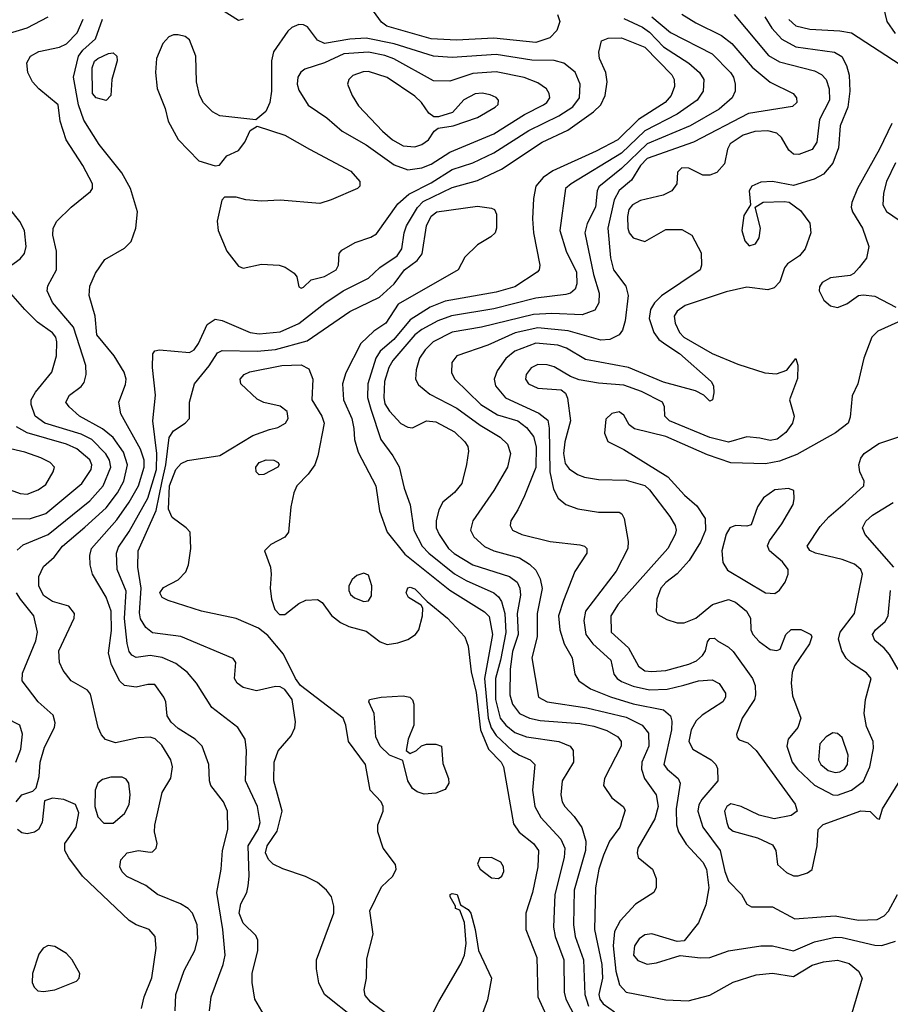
# Model space of a CAD drawing. Extents: x 1173029 to 1307123, y 522559 to 678521.
# Tile 455 of 623: x 1201903 to 1205652, y 638023 to 642262. Entities that reach past the tile are written whole.
import ezdxf

# ---------------------------------------------------------------- set-up
doc = ezdxf.new("R2010")
doc.units = 0

msp = doc.modelspace()

# ---------------------------------------------------------------- linework, layer by layer
at = {"layer": '0CON10XD'}
for points in [[(1205672, 642465), (1205628, 642375), (1205622.8, 642315), (1205637.5, 642255), (1205673.1, 642203.1)], [(1202865, 642263.8), (1202845, 642258.8), (1202755.7, 642315)], [(1204125, 642164), (1203945, 642183), (1203784, 642174), (1203675, 642179.4), (1203483.9, 642233.9), (1203460.9, 642250.9), (1203415.7, 642315)], [(1204755, 642285.9), (1204815, 642248.4), (1204925, 642194.1), (1204969.1, 642159.1), (1205057.2, 642057.2), (1205135, 641993.8), (1205234, 641945), (1205248.5, 641925), (1205248.9, 641905), (1205231.2, 641888.8), (1205041.8, 641858.2), (1204805, 641735.2), (1204605, 641664), (1204575.9, 641635), (1204538.2, 641571.8), (1204484, 641526), (1204463.4, 641486.6), (1204436.2, 641365), (1204447.2, 641237.2), (1204460.3, 641185), (1204513.1, 641115), (1204524, 641075), (1204510.9, 640965), (1204498.2, 640925), (1204484.1, 640905.9), (1204445, 640885.3), (1204405, 640881.9), (1204265, 640922.4), (1204135, 640935.1), (1204036.6, 640913.4), (1203918.7, 640861.3), (1203785, 640814.3), (1203764.5, 640785.5), (1203762, 640742), (1203776.7, 640715), (1203889.4, 640605), (1203961.2, 640561.2), (1204048.5, 640535), (1204085, 640505.9), (1204115, 640467.3), (1204126.7, 640423.3), (1204125, 640334.3), (1204077.5, 640212.5), (1204048.3, 640151.7), (1204017.5, 640105), (1204014.5, 640085), (1204025, 640064.5), (1204065, 640045.4), (1204187.5, 640015), (1204315, 640001.8), (1204335.3, 639995.3), (1204345.7, 639985), (1204345.6, 639965), (1204293.3, 639886.7), (1204245, 639761.9), (1204224, 639696), (1204228.4, 639635), (1204247.2, 639575), (1204281.8, 639515), (1204293.5, 639445), (1204310.5, 639415), (1204360.7, 639380.7), (1204446.6, 639346.6), (1204545, 639317.2), (1204675, 639291.4), (1204706.2, 639265), (1204711.7, 639241.7), (1204709.8, 639205), (1204677.1, 639055), (1204691.2, 639035), (1204738.2, 638995), (1204747.7, 638975), (1204729.3, 638865), (1204731.6, 638795), (1204739.7, 638765), (1204773.1, 638713.1), (1204845, 638635.4), (1204860.8, 638605), (1204871.2, 638525), (1204858.1, 638451.9), (1204826.6, 638373.4), (1204765, 638296.7), (1204735, 638293.3), (1204625, 638326.4), (1204595, 638322.5), (1204570, 638305), (1204550.9, 638275), (1204546.7, 638235), (1204565, 638211.5), (1204605, 638196.2), (1204645, 638201.5), (1204747, 638233), (1204835, 638222.9), (1204875, 638224.4), (1204955, 638252.5), (1205094.7, 638275.3), (1205145, 638275.3), (1205235, 638252.9), (1205325, 638291.2), (1205415, 638311.4), (1205445, 638310.2), (1205585, 638277.3), (1205615, 638275.4), (1205674.6, 638295.4)], [(1204980.4, 642285), (1205127.9, 642107.9), (1205175, 642080.7), (1205325, 642042.6), (1205356, 642026), (1205375.4, 642005), (1205389.4, 641965), (1205390, 641915), (1205347, 641833), (1205336.3, 641735), (1205315, 641703.1), (1205258.6, 641681.4), (1205235, 641683.1), (1205215, 641700.4), (1205183.2, 641755), (1205164.1, 641774.1), (1205125, 641783.9), (1205068.7, 641781.3), (1205017.9, 641765), (1204962.8, 641727.2), (1204951.1, 641705), (1204938.7, 641641.3), (1204905.2, 641604.8), (1204875, 641592.1), (1204845, 641592.7), (1204785, 641622.2), (1204755, 641624.4), (1204735.7, 641605), (1204732.9, 641555), (1204711.4, 641525), (1204673.6, 641506.4), (1204575.9, 641484.1), (1204542.1, 641465), (1204526.7, 641445), (1204520.3, 641415), (1204521.5, 641365), (1204526.9, 641345), (1204545, 641322.5), (1204595, 641306.9), (1204685, 641358.5), (1204755, 641358.5), (1204798.1, 641335), (1204837.8, 641257.8), (1204838.9, 641205), (1204833.1, 641185), (1204666.6, 641073.4), (1204636.6, 641043.4), (1204620, 641015), (1204613.8, 640975), (1204634.2, 640915), (1204654.7, 640885), (1204685, 640863.5), (1204744.1, 640825), (1204881.4, 640705), (1204891.4, 640685), (1204892, 640655), (1204886.2, 640625), (1204875, 640620), (1204848.8, 640645), (1204813.5, 640663.5), (1204675, 640700.9), (1204524.1, 640764.1), (1204339.1, 640799.1), (1204257.3, 640847.3), (1204220.9, 640860.9), (1204125, 640869.6), (1204034.7, 640835), (1203997, 640803), (1203959, 640751), (1203946.6, 640715), (1203952.2, 640685), (1203994.4, 640634.4), (1204138.1, 640568.1), (1204177.2, 640537.2), (1204183.6, 640503.6), (1204185.7, 640315.7), (1204201.4, 640241.4), (1204221.8, 640201.8), (1204254.7, 640174.7), (1204306.5, 640156.5), (1204395, 640141.3), (1204485, 640142.5), (1204496, 640135), (1204505.6, 640115), (1204523.1, 640015), (1204522.2, 639985), (1204471.7, 639888.3), (1204339.7, 639715), (1204331.8, 639675), (1204340.5, 639615), (1204371.8, 639575), (1204448.2, 639505), (1204462.1, 639445), (1204476.2, 639425), (1204495, 639412.3), (1204545, 639392.4), (1204615, 639377.1), (1204690.8, 639379.2), (1204762.7, 639397.3), (1204826.7, 639415), (1204885, 639419.6), (1204915, 639404.3), (1204942, 639362), (1204942.7, 639345), (1204930.5, 639325), (1204841.8, 639268.2), (1204816.8, 639243.2), (1204795, 639204.2), (1204784.7, 639155), (1204801.8, 639121.8), (1204880.9, 639075), (1204901.2, 639055), (1204908.3, 639038.3), (1204908.8, 638985), (1204840.3, 638905), (1204828.1, 638881.9), (1204823.2, 638855), (1204844.2, 638785), (1204920, 638685), (1204939, 638595), (1204955, 638553.6), (1205011.4, 638495), (1205035, 638453.8), (1205055, 638442), (1205145, 638442.2), (1205241.2, 638391.2), (1205355, 638400), (1205415, 638404.2), (1205515, 638385.7), (1205595, 638388.4), (1205625, 638404.1), (1205645, 638424.5), (1205682.9, 638495)], [(1204218.9, 642285), (1204228.8, 642255), (1204216.5, 642215), (1204186, 642184), (1204125, 642164)], [(1201725, 642164.6), (1201935, 642226.5), (1202025.7, 642274.3)], [(1202573.3, 637995), (1202576, 638065), (1202611.2, 638168.8), (1202656.8, 638255), (1202670.4, 638305), (1202667.3, 638365), (1202647.3, 638415), (1202628.9, 638435), (1202595.7, 638455.7), (1202496, 638495), (1202446, 638535), (1202365, 638573.8), (1202345, 638592.9), (1202334.5, 638615), (1202338.6, 638645), (1202365.5, 638674.5), (1202415, 638685.6), (1202465, 638677.5), (1202475, 638679.2), (1202491.4, 638695), (1202494.4, 638715), (1202483.5, 638765), (1202484.5, 638794.5), (1202517.3, 638935), (1202553.4, 638996.6), (1202561.4, 639045), (1202554.3, 639075), (1202515, 639138.2), (1202485.9, 639165.9), (1202465, 639173.5), (1202415, 639170.6), (1202315, 639148.7), (1202272.4, 639162.4), (1202255, 639183.5), (1202240.9, 639215), (1202208.1, 639358.1), (1202195, 639375.6), (1202125, 639415.8), (1202090.7, 639460.7), (1202074.6, 639495), (1202071.8, 639545), (1202137.1, 639685), (1202138.6, 639705), (1202115, 639737.1), (1202045, 639757.1), (1202005, 639782.7), (1201984.8, 639824.8), (1201985.3, 639865), (1202005, 639908.5), (1202051.4, 639948.6), (1202087.1, 639995), (1202182.9, 640077.1), (1202275, 640160.7), (1202323.6, 640225), (1202352.1, 640275), (1202368, 640345), (1202350.2, 640400.2), (1202305, 640463.8), (1202260.1, 640500.1), (1202160.6, 640555), (1202115.6, 640595), (1202101.5, 640615), (1202117.5, 640645), (1202167.2, 640682.8), (1202180.1, 640699.9), (1202190, 640735), (1202187.2, 640772.8), (1202135, 640937.7), (1202044.6, 641045), (1202020.9, 641095), (1202024.1, 641115.9), (1202061.9, 641185), (1202062.1, 641265), (1202045.5, 641335), (1202047.5, 641365), (1202063.3, 641395), (1202125.3, 641454.7), (1202207.4, 641522.6), (1202216.4, 641535), (1202217.1, 641555), (1202174.6, 641635), (1202103.1, 641745), (1202076.9, 641825), (1202069.4, 641895), (1201985.5, 641965), (1201958.2, 641995), (1201937.8, 642035), (1201933.2, 642076.8), (1201950, 642105), (1201985, 642124.6), (1202075, 642143.6), (1202105, 642157.9), (1202150, 642205), (1202176.4, 642265)], [(1202720.9, 637995), (1202727.3, 638055), (1202779.7, 638195), (1202788.6, 638235), (1202778.1, 638345), (1202752.5, 638505), (1202770, 638605), (1202776.7, 638685), (1202799.1, 638775), (1202797.9, 638855), (1202780.8, 638895), (1202726.2, 638965), (1202720, 638985), (1202717.3, 639055), (1202688.5, 639135), (1202659.4, 639165), (1202585, 639210.8), (1202555, 639237.8), (1202538.2, 639265), (1202532.9, 639325), (1202524.4, 639345), (1202485, 639399.2), (1202455, 639399.5), (1202405, 639387.8), (1202355, 639396.2), (1202334.8, 639414.8), (1202298.8, 639485), (1202285.3, 639535), (1202297.9, 639632.1), (1202297.2, 639715), (1202275.2, 639775.2), (1202216.4, 639875), (1202205.9, 639915), (1202204.7, 639955.3), (1202212.9, 639985), (1202321.5, 640108.5), (1202375.1, 640184.9), (1202414.8, 640255), (1202439.7, 640335), (1202438.8, 640365), (1202422.9, 640412.9), (1202338.8, 640565), (1202330.4, 640615), (1202358.8, 640691.2), (1202361.3, 640715), (1202353.2, 640745), (1202309.6, 640815), (1202235.4, 640905), (1202227.5, 640985), (1202202.5, 641075), (1202205.5, 641114.5), (1202229.7, 641170.3), (1202270.3, 641229.7), (1202355, 641278), (1202383.2, 641306.8), (1202403.5, 641365), (1202410, 641435), (1202379.6, 641535), (1202342.8, 641602.8), (1202245.3, 641725), (1202178.8, 641828.8), (1202155.9, 641895.9), (1202134.4, 642015), (1202155.7, 642105), (1202175, 642131.6), (1202230.2, 642179.8), (1202259, 642265)], [(1203115, 641106.7), (1203125, 641111.2), (1203158.1, 641141.9), (1203215, 641156.2), (1203265.8, 641185), (1203275.6, 641205), (1203278.6, 641255), (1203290, 641270), (1203347.5, 641302.5), (1203414.8, 641325.2), (1203439.8, 641340.2), (1203531, 641469), (1203578.6, 641511.4), (1203675, 641559), (1203765, 641617.5), (1203855, 641646.4), (1203945, 641688.5), (1204095, 641784.4), (1204225, 641848.1), (1204285, 641886.6), (1204313.2, 641925), (1204315.9, 641985), (1204295, 642035.5), (1204245.7, 642075), (1204205, 642086.4), (1204108.2, 642088.2), (1203955, 642111.7), (1203765, 642099.4), (1203685, 642105.6), (1203515, 642157.7), (1203395, 642182.2), (1203325, 642178.6), (1203215, 642158.9), (1203185, 642173.7), (1203141.9, 642231.9), (1203125, 642240.2), (1203105, 642240.7), (1203075, 642228.4), (1203057.2, 642212.8), (1202996.6, 642123.4), (1202987.3, 642085), (1202987.4, 641955), (1202980.5, 641905), (1202963.6, 641866.4), (1202919.7, 641830.3), (1202765, 641848.6), (1202734, 641865), (1202694.5, 641904.5), (1202676.7, 641936.7), (1202664.5, 641994.5), (1202661.2, 642105), (1202634.3, 642175), (1202615, 642190), (1202585, 642196.9), (1202565, 642196.8), (1202545, 642188.2), (1202520.2, 642159.8), (1202491.8, 642095), (1202487.9, 642035), (1202495.4, 641965.4), (1202529.4, 641879.4), (1202542.2, 641825), (1202585, 641746.2), (1202675, 641654.2), (1202745, 641633.3), (1202763.6, 641636.4), (1202794.4, 641675.6), (1202845, 641699.2), (1202871.9, 641735), (1202895.8, 641785), (1202925, 641804.2), (1203045, 641764.7), (1203151.5, 641705), (1203329.4, 641609.4), (1203368, 641565), (1203368, 641545), (1203358, 641535), (1203245, 641486.2), (1203195, 641470.9), (1203025, 641485.3), (1202945, 641481.1), (1202876.8, 641486.8), (1202835, 641498), (1202785, 641497.5), (1202773.8, 641485), (1202753.3, 641395), (1202758.1, 641355), (1202795.4, 641265), (1202845, 641200.6), (1202865, 641192.5), (1202945, 641208.9), (1203020, 641205), (1203046, 641196), (1203085, 641171.2), (1203096.2, 641155), (1203105, 641112.5), (1203115, 641106.7)], [(1204505, 642267.9), (1204585, 642229.7), (1204615, 642207.8), (1204675, 642145.9), (1204784.5, 642074.5), (1204830.4, 642035), (1204848.7, 642005), (1204846.1, 641955), (1204820.8, 641915), (1204734.4, 641855.6), (1204595, 641783.6), (1204495, 641687.3), (1204277.3, 641555), (1204253.8, 641535), (1204228.8, 641355), (1204256.2, 641265), (1204300.3, 641175), (1204302.3, 641125), (1204295, 641101.9), (1204274.7, 641085.3), (1204255, 641078.8), (1204125, 641063.7), (1203945, 641017.1), (1203762.9, 640987.1), (1203704.4, 640965.6), (1203635, 640928.3), (1203605, 640904.8), (1203509.4, 640795), (1203492.4, 640765), (1203473.7, 640705), (1203470.6, 640635), (1203475, 640608.9), (1203495, 640576.4), (1203545, 640523.6), (1203575, 640507.3), (1203594.5, 640505.5), (1203655, 640534.6), (1203695, 640531.2), (1203775, 640487.3), (1203820.5, 640445), (1203832.5, 640425), (1203835.6, 640405), (1203827, 640347), (1203806.7, 640265), (1203775, 640226.7), (1203725.4, 640184.6), (1203708.5, 640151.5), (1203696, 640105), (1203697.1, 640075), (1203708.8, 640045), (1203750.3, 639985), (1203774, 639964), (1203855, 639915.7), (1204012.9, 639865), (1204045, 639840.9), (1204057.1, 639815), (1204060.2, 639785), (1204044.8, 639705), (1204049.5, 639615), (1204025, 639541.5), (1204015.2, 639465.2), (1204013.8, 639355), (1204024.8, 639315), (1204054.8, 639274.8), (1204098.6, 639255), (1204145, 639244.4), (1204315, 639231.9), (1204375, 639220), (1204431.6, 639201.6), (1204478.8, 639175), (1204492.5, 639155), (1204493.3, 639135), (1204422.1, 638995), (1204416.5, 638965), (1204452.3, 638912.3), (1204501.2, 638875), (1204510.7, 638859.3), (1204487.1, 638785), (1204443.6, 638725), (1204417.6, 638665), (1204397.6, 638605), (1204383.2, 638525), (1204378.9, 638345), (1204409.7, 638195), (1204413.1, 638135), (1204397, 638065), (1204401.3, 638045), (1204415, 638025.3), (1204465, 637989.8)], [(1204625, 642274.1), (1204705, 642206.6), (1204885.3, 642115), (1204963.4, 642035), (1204976.5, 642015), (1204984.7, 641985), (1204984.6, 641955), (1204971.8, 641925), (1204915, 641877.4), (1204790.8, 641805), (1204605, 641727.3), (1204495, 641621.9), (1204397.2, 641542.8), (1204389.2, 641525), (1204383.2, 641455), (1204347.1, 641385), (1204336.6, 641345), (1204373.5, 641165), (1204398.4, 641085), (1204396.9, 641043.1), (1204379.1, 641010.9), (1204325, 640991), (1204195, 640996.5), (1204115, 640993.3), (1203891.5, 640938.5), (1203765, 640916.6), (1203683.3, 640875), (1203648.6, 640841.4), (1203624.8, 640805), (1203609.7, 640755), (1203607.5, 640715), (1203620.6, 640690.6), (1203669.9, 640649.9), (1203785, 640588.9), (1203886, 640516), (1203972.7, 640465), (1204003.8, 640435), (1204016.2, 640395), (1204003.8, 640335), (1203944.4, 640235.6), (1203853.8, 640105), (1203844.6, 640065), (1203858.2, 640035), (1203905, 639993.3), (1203945, 639975.8), (1204055, 639944.8), (1204098.6, 639918.6), (1204125, 639892.7), (1204144.8, 639854.8), (1204153.3, 639813.3), (1204131.6, 639705), (1204131.4, 639605), (1204108.4, 639515), (1204136.5, 639345), (1204175, 639324.8), (1204345, 639299), (1204515, 639258.7), (1204582.9, 639225), (1204610.2, 639190.2), (1204612.6, 639135), (1204582.4, 639065), (1204581.1, 639035), (1204593.1, 638995), (1204644.3, 638924.3), (1204652.6, 638875), (1204638, 638822), (1204565.6, 638695), (1204561.4, 638675), (1204566.2, 638655), (1204628, 638605), (1204643.8, 638565), (1204643.6, 638526.4), (1204633.3, 638505), (1204555.4, 638454.6), (1204488.4, 638381.6), (1204464.2, 638335.8), (1204458.2, 638275), (1204470.3, 638165), (1204486.4, 638106.4), (1204514.8, 638074.8), (1204685, 638042.4), (1204782, 638038), (1204875, 638061.9), (1204975, 638118.7), (1205075, 638149.3), (1205145, 638156.5), (1205235, 638142.4), (1205315, 638190.8), (1205365, 638206.2), (1205425, 638212.9), (1205475, 638198.2)], [(1205111.1, 642275), (1205141.8, 642225), (1205185, 642178.9), (1205245, 642144.8), (1205412.5, 642122.5), (1205443.3, 642103.3), (1205463.2, 642065), (1205475, 642023.3), (1205477.2, 641955), (1205469.4, 641885), (1205436.8, 641805), (1205429.6, 641710.4), (1205404.7, 641645), (1205365, 641597.7), (1205324.3, 641575.7), (1205235, 641547.8), (1205145, 641565.6), (1205095, 641561.9), (1205056.2, 641545), (1205044, 641525), (1205050, 641465), (1205021.2, 641418.8), (1205013.1, 641355), (1205025, 641310), (1205045, 641288.8), (1205072.3, 641297.7), (1205087, 641323), (1205092.5, 641365), (1205070, 641455), (1205105, 641476.2), (1205195, 641480), (1205215.9, 641475.9), (1205265, 641440.8), (1205305.4, 641385.4), (1205309.5, 641345), (1205285.4, 641275), (1205260.8, 641245), (1205208.9, 641211.1), (1205196.8, 641193.2), (1205176.8, 641133.2), (1205152.4, 641107.6), (1205125, 641099.5), (1205035, 641110.4), (1204945, 641090.3), (1204769, 641031), (1204735, 641007.7), (1204721.3, 640985), (1204726, 640955), (1204744.7, 640915), (1204762.5, 640895), (1204884.5, 640824.5), (1204995, 640778.6), (1205111.2, 640741.2), (1205162.1, 640737.9), (1205206.2, 640753.8), (1205245, 640803.3), (1205254.2, 640775), (1205252.4, 640717.6), (1205218.6, 640625), (1205237.8, 640555), (1205231.2, 640525), (1205202.1, 640485), (1205165, 640455.9), (1205135, 640450.8), (1205090.8, 640460.8), (1205035, 640466.2), (1204955, 640443.8), (1204875, 640463.1), (1204701.5, 640535), (1204681.5, 640555), (1204679.5, 640595), (1204671.5, 640615), (1204580.7, 640660.7), (1204505, 640688.1), (1204395, 640696.6), (1204312.2, 640712.2), (1204275.3, 640725.3), (1204205, 640767.7), (1204175, 640776.1), (1204135, 640777.7), (1204105, 640763.5), (1204083.6, 640735), (1204081.5, 640715), (1204094.5, 640695), (1204135, 640675.3), (1204235, 640668.5), (1204253.5, 640653.5), (1204262.3, 640632.3), (1204274.8, 640535), (1204250.5, 640445), (1204245.3, 640395), (1204252, 640352), (1204268.8, 640328.8)], [(1205215, 642263.3), (1205245, 642235.7), (1205305, 642221.3), (1205435, 642214.8), (1205484.8, 642204.8), (1205695, 642068.6)], [(1202516, 639516), (1202465, 639524.8), (1202405, 639515.4), (1202385.7, 639525.7), (1202375, 639541.9), (1202365.9, 639575.9), (1202354.4, 639684.4), (1202361.9, 639801.9), (1202322.5, 639895), (1202320, 639965), (1202329.1, 639990.9), (1202375, 640058.2), (1202455, 640202.5), (1202492.4, 640325), (1202494, 640394), (1202475.9, 640535), (1202487.9, 640645), (1202474.6, 640765), (1202476.8, 640823.2), (1202485, 640835.8), (1202505, 640840), (1202635, 640828.5), (1202655, 640841.1), (1202672.4, 640867.6), (1202709.8, 640950.2), (1202745, 640972.1), (1202775, 640967.5), (1202895, 640915.9), (1202935, 640909.5), (1203025, 640918.4), (1203105, 640953.7), (1203217.8, 641042.2), (1203295.8, 641094.2), (1203405, 641149.3), (1203454.5, 641195.5), (1203528.6, 641245), (1203549.3, 641275), (1203558.3, 641345), (1203568.4, 641375), (1203616.8, 641453.2), (1203641.2, 641478.8), (1203765, 641540), (1203875, 641570), (1203977.9, 641617.9), (1204152.5, 641735), (1204264.2, 641785.8), (1204374.6, 641865.4), (1204406, 641895), (1204424.7, 641935), (1204433.3, 641995), (1204426.8, 642035), (1204399.2, 642095), (1204397.2, 642122.8), (1204408.3, 642171.7), (1204437.6, 642182.4), (1204495, 642184.1), (1204595, 642143.9), (1204711.2, 642025), (1204721.4, 642005), (1204722.9, 641975), (1204708.8, 641935), (1204682.8, 641905), (1204567.5, 641832.5), (1204478.4, 641745), (1204386.2, 641696.2), (1204198.7, 641611.3), (1204156.8, 641583.2), (1204126, 641545), (1204115, 641492.5), (1204111.6, 641405), (1204115.3, 641345), (1204142.5, 641205), (1204139.4, 641185), (1204131.1, 641175), (1204035, 641112.3), (1203955, 641088.7), (1203735, 641050), (1203670.4, 641025), (1203585, 640969.4), (1203514.7, 640885.3), (1203455.6, 640835), (1203436.9, 640805), (1203402.3, 640695), (1203401.5, 640635), (1203414.7, 640585.3), (1203457.9, 640455), (1203510, 640385), (1203537.2, 640337.2), (1203558.6, 640245), (1203583.9, 640173.9), (1203600.5, 640065), (1203636.7, 639995), (1203664.3, 639965), (1203775, 639877), (1203825, 639847.6), (1203944.2, 639794.2), (1203965, 639777.6), (1203977.8, 639757.8), (1203991.9, 639705), (1203996.7, 639623.3), (1203973.9, 639505), (1203951.3, 639425), (1203952.4, 639335), (1203971.9, 639255), (1203996.2, 639225), (1204035, 639193.6), (1204085.2, 639175.2), (1204225, 639154.7), (1204274, 639135), (1204287.1, 639115), (1204288.2, 639065), (1204239.6, 638985), (1204233.9, 638925), (1204239.2, 638895), (1204250, 638875), (1204291.1, 638831.1), (1204324.3, 638784.3), (1204340.5, 638725), (1204339.2, 638685), (1204291.3, 638515), (1204288, 638365), (1204295.6, 638315), (1204331, 638215), (1204336.9, 638065), (1204352.1, 638015)], [(1202275, 641913.8), (1202232.5, 641925), (1202216, 641945), (1202214.5, 642055), (1202225, 642083.8), (1202240, 642095), (1202285, 642116.7), (1202305, 642119.2), (1202322, 642105), (1202322.9, 642085), (1202300, 642005), (1202296, 641935), (1202275, 641913.8)], [(1203575, 641615.2), (1203635, 641624.3), (1203675, 641639.8), (1203755, 641692.3), (1203945, 641770), (1204076.3, 641853.7), (1204159.1, 641895), (1204173.5, 641905), (1204185.5, 641925), (1204183.5, 641945), (1204171.9, 641965), (1204135, 641990.4), (1204075, 642012.6), (1203955, 642037.4), (1203855, 642030), (1203755, 641996.8), (1203685, 641998.8), (1203513.5, 642093.5), (1203475, 642108), (1203405, 642121.8), (1203299.4, 642115), (1203215.7, 642075.7), (1203130.9, 642049.1), (1203114, 642036), (1203101.5, 642015), (1203098.2, 641985), (1203105, 641958.8), (1203145, 641893.8), (1203225, 641840), (1203292.2, 641782.2), (1203395, 641723.6), (1203515, 641637.4), (1203575, 641615.2)], [(1203605, 641714.7), (1203634.3, 641725), (1203663.1, 641745), (1203687.2, 641782.8), (1203704.5, 641795.5), (1203770, 641805), (1203875, 641840.9), (1203950.6, 641885), (1203962.9, 641897.1), (1203965.6, 641915), (1203955, 641926.7), (1203928.7, 641938.7), (1203895, 641945.3), (1203865, 641942.9), (1203815, 641916.9), (1203767.5, 641862.5), (1203706.8, 641843.2), (1203685.8, 641844.2), (1203665, 641859.5), (1203633.3, 641905), (1203605, 641932.8), (1203485, 642012.8), (1203405, 642038.8), (1203382.2, 642037.8), (1203338.1, 642021.9), (1203320, 642005), (1203314.6, 641984.6), (1203334.5, 641935), (1203361.8, 641891.8), (1203465, 641782), (1203509.1, 641745), (1203555, 641719.5), (1203605, 641714.7)], [(1205658.5, 641815), (1205605.2, 641704.8), (1205510.4, 641535), (1205486.2, 641475), (1205483.8, 641455), (1205489.6, 641435), (1205532.3, 641365), (1205559.6, 641285), (1205549.1, 641235), (1205518.6, 641195), (1205495, 641168.8), (1205478.8, 641161.2), (1205395, 641150.8), (1205358.8, 641131.2), (1205347.7, 641112.3), (1205346, 641095), (1205366, 641055), (1205395, 641030), (1205425, 641022.9), (1205465, 641039.2), (1205515, 641074), (1205535, 641077.5), (1205585, 641071.5), (1205675.6, 641025)], [(1205674.5, 641645.5), (1205635.2, 641565), (1205622.4, 641515), (1205619.6, 641465), (1205635.7, 641435.7), (1205749.4, 641359.4)], [(1201842.7, 641187.3), (1201905, 641232.3), (1201923.9, 641255), (1201930.9, 641285), (1201923.5, 641355), (1201903.4, 641393.4), (1201859.1, 641449.1)], [(1203349.5, 637959.5), (1203215.6, 638065), (1203191.4, 638115), (1203180.8, 638175), (1203180.8, 638215), (1203255.6, 638415), (1203255.6, 638445), (1203245.8, 638485), (1203224, 638515), (1203185, 638546.7), (1203133.3, 638573.3), (1203036, 638606), (1202995, 638626.7), (1202975, 638645.8), (1202962, 638675), (1202968.2, 638705), (1203012.1, 638767.9), (1203032.7, 638855), (1202997.3, 638985), (1202998.4, 639065), (1203016.3, 639113.7), (1203071.8, 639178.2), (1203087.3, 639212.7), (1203091.4, 639238.6), (1203075.9, 639335), (1203045, 639378.4), (1203025, 639389.7), (1203005, 639391.2), (1202922.2, 639372.2), (1202865, 639387.5), (1202839.4, 639405), (1202827.5, 639425), (1202833.8, 639495), (1202821.7, 639511.7), (1202596.3, 639606.3), (1202475, 639621.9), (1202445.6, 639645.6), (1202422.8, 639682.8), (1202418.3, 639708.3), (1202426.2, 639815), (1202412.4, 639905), (1202413.6, 639975), (1202491.4, 640148.6), (1202516.9, 640275), (1202532.4, 640345), (1202547.1, 640462.9), (1202565, 640491.8), (1202615.7, 640525), (1202634.4, 640545), (1202634.6, 640615), (1202655.4, 640695), (1202718.3, 640771.7), (1202755, 640827.7), (1202775, 640837.8), (1202925.2, 640835.2), (1203005, 640842.3), (1203140.5, 640879.5), (1203325, 641005.4), (1203451.9, 641068.1), (1203515.7, 641124.3), (1203560.3, 641185), (1203614.2, 641225.8), (1203635.6, 641254.4), (1203654.8, 641375), (1203675, 641416.4), (1203698.8, 641435), (1203875, 641459.5), (1203935, 641451.2), (1203947.5, 641445), (1203956.2, 641425), (1203956.2, 641365), (1203950, 641345), (1203932.3, 641327.7), (1203875, 641293.3), (1203820.5, 641239.5), (1203791.2, 641185), (1203533.1, 641036.9), (1203479.2, 640955), (1203428.3, 640921.7), (1203372.5, 640867.5), (1203307.9, 640742.1), (1203292.5, 640695), (1203297.5, 640625), (1203332.9, 640545), (1203341.9, 640501.9), (1203344.7, 640455), (1203360.4, 640400.4), (1203437.1, 640255), (1203452.5, 640147.5), (1203486.2, 640055), (1203561.1, 639961.1), (1203755.9, 639805.9), (1203905, 639713.3), (1203925, 639691.9), (1203939.6, 639615), (1203905.3, 639425), (1203920.6, 639255), (1203933.7, 639213.7), (1203955, 639180.2), (1204025, 639114.8), (1204055.6, 639095), (1204101.1, 639075), (1204120.9, 639055), (1204111.4, 638945), (1204121.9, 638875), (1204147.7, 638827.7), (1204233.5, 638733.5), (1204250.5, 638695), (1204247.4, 638655), (1204208.1, 638495), (1204202.4, 638355), (1204209, 638315), (1204246.5, 638215), (1204247.4, 638075), (1204254.2, 638045), (1204337.3, 637887.3)], [(1201891.5, 639978.5), (1201918.5, 640001.5), (1202025, 640045.7), (1202205, 640190), (1202263.1, 640255), (1202295.2, 640335), (1202289.6, 640365), (1202273.6, 640393.6), (1202214.2, 640455), (1202167.3, 640477.3), (1202010.9, 640525), (1201970.4, 640555), (1201952, 640605), (1201952, 640625), (1201971.7, 640658.3), (1202040.8, 640745), (1202060.9, 640815), (1202062.9, 640875), (1202058.8, 640895), (1202045, 640913.3), (1201979.8, 640959.8), (1201924.8, 641014.8), (1201855.4, 641095)], [(1205685, 640959.5), (1205598.3, 640921.7), (1205572.2, 640895), (1205537.5, 640805), (1205512.5, 640695), (1205487.6, 640642.4), (1205478.6, 640551.4), (1205470, 640525), (1205416.4, 640483.6), (1205249.9, 640390.1), (1205175, 640360.7), (1205115, 640350.3), (1204965, 640353.6), (1204865, 640388.8), (1204685, 640468), (1204549.9, 640499.9), (1204528, 640518), (1204505, 640558.8), (1204485, 640573.8), (1204453, 640567), (1204427.3, 640542.7), (1204421.2, 640481.2), (1204435.8, 640445.8), (1204505, 640411.5), (1204694.3, 640294.3), (1204765.6, 640215.6), (1204819.1, 640169.1), (1204854.7, 640114.7), (1204855.9, 640065), (1204835, 640013.3), (1204786.5, 639933.5), (1204734.2, 639875.8), (1204685, 639839.2), (1204664, 639815), (1204646.5, 639766.5), (1204644.1, 639715.9)], [(1203492.2, 637975), (1203415, 638031.8), (1203390.4, 638060.4), (1203386.4, 638085), (1203396.2, 638135), (1203398.3, 638218.3), (1203425.9, 638325), (1203410.3, 638425), (1203461.1, 638528.9), (1203509.4, 638575), (1203524.4, 638605), (1203521.9, 638625), (1203468.6, 638695), (1203445.6, 638765), (1203445.6, 638795), (1203468.6, 638855), (1203468.6, 638875), (1203459.2, 638895), (1203411.9, 638945), (1203392.2, 639055), (1203319.6, 639155), (1203308.2, 639225), (1203295.4, 639255), (1203112, 639395), (1203090.4, 639425), (1203039.8, 639529.8), (1202971.3, 639611.3), (1202931.9, 639641.9), (1202835, 639683.8), (1202685.3, 639715.3), (1202541.9, 639761.9), (1202516.2, 639775), (1202506.2, 639795), (1202522.1, 639817.9), (1202585, 639850.5), (1202618.5, 639885), (1202630.5, 639915), (1202640.6, 639985), (1202636.7, 640055), (1202620.5, 640075), (1202559.3, 640119.3), (1202544.2, 640154.2), (1202547.9, 640255), (1202575, 640325.3), (1202599, 640351), (1202625, 640363.9), (1202765, 640385.3), (1202907.5, 640472.5), (1202978.3, 640498.3), (1203015, 640506.7), (1203047.8, 640525), (1203059.1, 640545), (1203054.5, 640574.5), (1203025, 640598.1), (1202955, 640613.5), (1202925, 640628.5), (1202855, 640694.3), (1202851.9, 640715), (1202870, 640735), (1202893.9, 640746.1), (1203032.6, 640772.6), (1203115, 640775.4), (1203148.7, 640758.7), (1203165.5, 640715), (1203160.5, 640625), (1203204.7, 640554.7), (1203214.5, 640525), (1203187.3, 640385), (1203174, 640345), (1203145.2, 640304.8), (1203096.9, 640255), (1203083.2, 640225), (1203070.7, 640165), (1203060.5, 640055), (1203045.3, 640034.7), (1202985, 640002.7), (1202957.1, 639975), (1202983.1, 639905), (1202985.5, 639875), (1202981.3, 639815), (1202986.9, 639766.9), (1203002.3, 639722.3), (1203021.5, 639701.5), (1203045, 639701.5), (1203105, 639748.5), (1203135, 639763.1), (1203185, 639766), (1203205, 639752.9), (1203246.2, 639696.2), (1203285, 639666.1), (1203319.9, 639649.9), (1203395, 639628.8), (1203455, 639583.3), (1203485, 639572.6), (1203531.2, 639578.8), (1203575, 639593.5), (1203607.8, 639615), (1203622.5, 639635), (1203637.8, 639695), (1203638.8, 639728.8), (1203632, 639742), (1203578, 639775), (1203567.5, 639795), (1203575, 639815.7), (1203585, 639818.6), (1203605, 639811.4), (1203657.7, 639757.7), (1203745.6, 639685), (1203819.6, 639605), (1203834.1, 639565), (1203847.7, 639455), (1203868.4, 639365), (1203887.5, 639205), (1203921.3, 639121.3), (1203975.8, 639065), (1203985.8, 639045), (1204029.8, 638799.8), (1204053.8, 638763.8), (1204115.5, 638715), (1204136.8, 638685), (1204133.6, 638615), (1204110.8, 638505), (1204082.7, 638415), (1204082.7, 638345), (1204130, 638225), (1204134, 638055), (1204183.9, 637945)], [(1201845, 640114.1), (1201945, 640112.9), (1202015, 640136.2), (1202170.4, 640265), (1202211.1, 640325), (1202213.8, 640345), (1202205, 640366.8), (1202148.5, 640415), (1202105, 640434.4), (1201935, 640483), (1201889.1, 640509.1)], [(1205425, 638923.9), (1205485.4, 638944.6), (1205536.5, 638983.5), (1205563.8, 639045), (1205579.1, 639125), (1205577.7, 639155), (1205549.2, 639219.2), (1205539.8, 639275), (1205544.7, 639335), (1205570, 639425), (1205550, 639450), (1205485, 639491.1), (1205462.6, 639512.6), (1205443.6, 639545), (1205429.4, 639595), (1205436.4, 639625), (1205497.5, 639705), (1205531.9, 639875), (1205525.6, 639895), (1205497.8, 639917.8), (1205445, 639938), (1205330, 639965), (1205306.3, 639976.3), (1205294.3, 639995), (1205349.9, 640080.1), (1205388, 640122), (1205458.1, 640181.9), (1205537.5, 640255), (1205538.9, 640275), (1205521.5, 640315), (1205516.8, 640345), (1205525.3, 640374.7), (1205539.5, 640395), (1205602, 640438), (1205714.7, 640475.3)], [(1201813.8, 640255), (1201905, 640222.2), (1201935, 640219.7), (1201982, 640238), (1202015, 640261.5), (1202047.8, 640315), (1202053.1, 640335), (1202034.4, 640355), (1201994.3, 640375), (1201925, 640400), (1201845, 640418.8)], [(1202935, 640302.5), (1202921.4, 640315), (1202919.4, 640335), (1202934.3, 640355), (1202965, 640367.5), (1202997.5, 640365), (1203016.2, 640355), (1203020, 640345), (1203014, 640335), (1202955, 640304.3), (1202935, 640302.5)], [(1204268.8, 640328.8), (1204305, 640303.5), (1204335, 640292.5), (1204395, 640281.9), (1204515, 640280), (1204595, 640255.9), (1204615, 640238.5), (1204703.1, 640123.1), (1204725.4, 640085), (1204729.6, 640065), (1204725.3, 640045), (1204694, 639985), (1204479.7, 639745), (1204448.1, 639695), (1204450.7, 639625), (1204525, 639557.1), (1204568.2, 639478.2), (1204595, 639458.5), (1204625, 639455.2), (1204685, 639459.6), (1204785, 639486.7), (1204817.6, 639502.4), (1204843.1, 639525), (1204856.5, 639545), (1204865, 639583.3), (1204875, 639598), (1204895, 639598.6), (1204908, 639588), (1204955, 639560.9), (1204975, 639542.1), (1205058.5, 639425), (1205069.6, 639395), (1205072.1, 639355), (1205067.1, 639335), (1205014, 639255), (1204990, 639185), (1204992.3, 639172.3), (1205001.9, 639161.9), (1205038.8, 639148.8), (1205075, 639115.5), (1205242.5, 638885), (1205251.2, 638855), (1205225, 638836), (1205152.1, 638822.1), (1205086.8, 638836.8), (1205010, 638875), (1204965, 638885.4), (1204948.5, 638875), (1204938.5, 638855), (1204947.5, 638805), (1204955, 638784.5), (1204975, 638767.9), (1205080.3, 638740.3), (1205145, 638710), (1205158.8, 638685), (1205166, 638625), (1205205, 638591.1), (1205235, 638576.7), (1205255, 638575.6), (1205295, 638589.2), (1205315, 638604), (1205337.5, 638705), (1205342, 638775), (1205362.9, 638797.1), (1205525.4, 638855.4), (1205565, 638852.5), (1205595, 638822.5), (1205605, 638820), (1205618.6, 638865), (1205693.1, 638985)], [(1205155, 639792.3), (1205175, 639806.4), (1205199.3, 639840.7), (1205212.9, 639875), (1205212.4, 639895), (1205188.5, 639928.5), (1205131.9, 639975), (1205123.3, 639996.7), (1205131.3, 640018.7), (1205185, 640091.1), (1205233.5, 640175), (1205238.8, 640198.8), (1205236.7, 640235), (1205214.2, 640244.2), (1205155, 640237.7), (1205105.9, 640204.1), (1205080.4, 640165), (1205052.3, 640087.7), (1205035, 640082), (1204985, 640084.4), (1204961.5, 640075), (1204945, 640047.1), (1204926.8, 639975), (1204930.8, 639925), (1204951.6, 639891.6), (1205115, 639794.6), (1205155, 639792.3)], [(1205667.2, 639905), (1205543.8, 640045), (1205532.7, 640075), (1205546.9, 640103.1), (1205575, 640129.2), (1205665, 640183.6)], [(1203385, 639757.5), (1203405, 639760), (1203418.2, 639781.8), (1203420, 639825), (1203405, 639870), (1203385, 639879.4), (1203355, 639868.6), (1203335, 639852), (1203321.1, 639825), (1203320.5, 639805), (1203327.8, 639787.8), (1203345, 639773.5), (1203385, 639757.5)], [(1201887.7, 638895), (1201912.9, 638925), (1201959.4, 638940.6), (1201974.4, 638955.6), (1201986.7, 639003.3), (1201991.4, 639065), (1202009.9, 639130.1), (1202052.4, 639215), (1202056.5, 639235), (1202047.5, 639267.5), (1201982, 639325), (1201913.6, 639415), (1201915, 639449.2), (1201972.3, 639587.7), (1201979.3, 639625), (1201963.3, 639695), (1201906.9, 639766.9), (1201889, 639795)], [(1205686.6, 639465), (1205648.3, 639528.3), (1205626.3, 639556.3), (1205585, 639589.4), (1205575.5, 639615), (1205588.2, 639635), (1205629.4, 639670.6), (1205642.8, 639695), (1205652.3, 639805)], [(1204644.1, 639715.9), (1204651.2, 639701.2), (1204689.8, 639679.8), (1204734.7, 639664.7), (1204765, 639665.3), (1204815, 639685.3), (1204886.3, 639743.7), (1204955, 639765.8), (1204985, 639754.3), (1205033.3, 639715), (1205050.4, 639685), (1205052.1, 639635), (1205059.5, 639615), (1205088.1, 639585), (1205135, 639550.6), (1205164.2, 639545.8), (1205177.8, 639552.2), (1205201.8, 639615), (1205225, 639636.2), (1205266.4, 639636.4), (1205310, 639615), (1205314, 639605), (1205304.2, 639575), (1205239.5, 639480.5), (1205229.1, 639450.9), (1205225.4, 639405), (1205231.5, 639351.5), (1205267.5, 639255), (1205253.2, 639215), (1205211.8, 639165), (1205206.2, 639135), (1205229.2, 639065), (1205252.5, 639035), (1205325, 638966.4), (1205405, 638924.3), (1205425, 638923.9)], [(1202956.1, 637976.1), (1202915.3, 638045), (1202903.9, 638116.1), (1202903.9, 638155), (1202928.5, 638255), (1202929.1, 638299.1), (1202919.3, 638319.3), (1202865, 638372.5), (1202847.8, 638415), (1202854.7, 638455), (1202880.5, 638505), (1202886.6, 638533.4), (1202890.9, 638575), (1202886.5, 638705), (1202930, 638775), (1202938.1, 638805), (1202927.1, 638875), (1202875.5, 638985), (1202880, 639115), (1202873.6, 639165), (1202843.1, 639215), (1202731.1, 639301.1), (1202664.6, 639405), (1202625, 639450.8), (1202575, 639490.6), (1202516, 639516)], [(1203645, 638927.1), (1203615, 638937.1), (1203595, 638952.5), (1203574.4, 638985), (1203553, 639073), (1203495, 639095.6), (1203455.4, 639135), (1203436.8, 639175), (1203429.5, 639275), (1203406.2, 639325), (1203410, 639335), (1203460, 639345), (1203555, 639351.4), (1203582.5, 639345), (1203594.1, 639334.1), (1203600, 639315), (1203600, 639225), (1203576.2, 639165), (1203567.5, 639115), (1203585, 639102.5), (1203612.5, 639115), (1203633.9, 639136.1), (1203655, 639143.3), (1203695, 639143.3), (1203720, 639135), (1203725, 639060), (1203749.2, 638995), (1203750.8, 638975), (1203735, 638948), (1203695, 638931.4), (1203645, 638927.1)], [(1201886.2, 639065), (1201908.3, 639121.7), (1201915.4, 639185.4), (1201904.4, 639224.4), (1201845, 639254.3)], [(1205415, 639020.8), (1205435, 639023.1), (1205454.8, 639035.2), (1205468.4, 639055), (1205470.2, 639095), (1205445, 639171.9), (1205425, 639189.1), (1205405, 639191.2), (1205375.3, 639174.7), (1205349.1, 639145), (1205343.2, 639075), (1205352.5, 639055), (1205385, 639029.8), (1205415, 639020.8)], [(1202265, 638802.9), (1202305, 638803.1), (1202354.3, 638845), (1202375, 638882.5), (1202379.1, 638925), (1202372.9, 638975), (1202362.1, 638992.1), (1202345, 639000.6), (1202295, 639000.8), (1202259.1, 638990.9), (1202239.2, 638975), (1202228.6, 638945), (1202227.1, 638875), (1202239.7, 638829.7), (1202265, 638802.9)], [(1202428.1, 638005), (1202439.1, 638055), (1202472.7, 638137.3), (1202490.5, 638265), (1202487.1, 638315), (1202460, 638345), (1202405, 638364.6), (1202374.4, 638384.4), (1202173.3, 638575), (1202114.1, 638654.1), (1202097.8, 638685), (1202096.9, 638715), (1202118.6, 638745), (1202145.7, 638785), (1202157.3, 638847.3), (1202142.7, 638882.7), (1202092.5, 638905), (1202045, 638910.8), (1202010.5, 638899.5), (1202000, 638805), (1201983.9, 638776.1), (1201966.4, 638763.6), (1201935, 638757.1), (1201911.6, 638761.6), (1201893.8, 638775)], [(1203965, 638564.5), (1203979.4, 638575), (1203988.5, 638595), (1203986.7, 638615), (1203975, 638634.3), (1203935, 638655.6), (1203885, 638653.3), (1203874.2, 638625.8), (1203885.8, 638605), (1203935, 638567.5), (1203965, 638564.5)], [(1203628, 637875), (1203707.5, 638035), (1203803, 638197), (1203819.1, 638235), (1203825.6, 638285), (1203818.8, 638375), (1203798.3, 638428.3), (1203780, 638435), (1203780, 638445), (1203756.7, 638485), (1203757.5, 638495), (1203765, 638500), (1203786.7, 638495), (1203801.7, 638451.7), (1203835, 638431.2), (1203845.8, 638415), (1203864.3, 638345), (1203878.5, 638255), (1203935.5, 638135), (1203917.6, 638042.4), (1203896.2, 637983.8)], [(1202005, 638077.5), (1202055, 638084.6), (1202147.1, 638122.9), (1202159.4, 638135), (1202161.4, 638155), (1202128.9, 638215), (1202105, 638241.1), (1202055, 638271.8), (1202025, 638275.4), (1202004.8, 638265.2), (1201985, 638238.1), (1201958.9, 638155), (1201956.5, 638116.5), (1201965, 638096.2), (1201981.1, 638081.1), (1202005, 638077.5)], [(1205475, 638198.2), (1205515.7, 638165.7), (1205530.4, 638135), (1205486.4, 637985)]]:
    msp.add_lwpolyline(points, dxfattribs=at)

doc.saveas('drawing.dxf')
